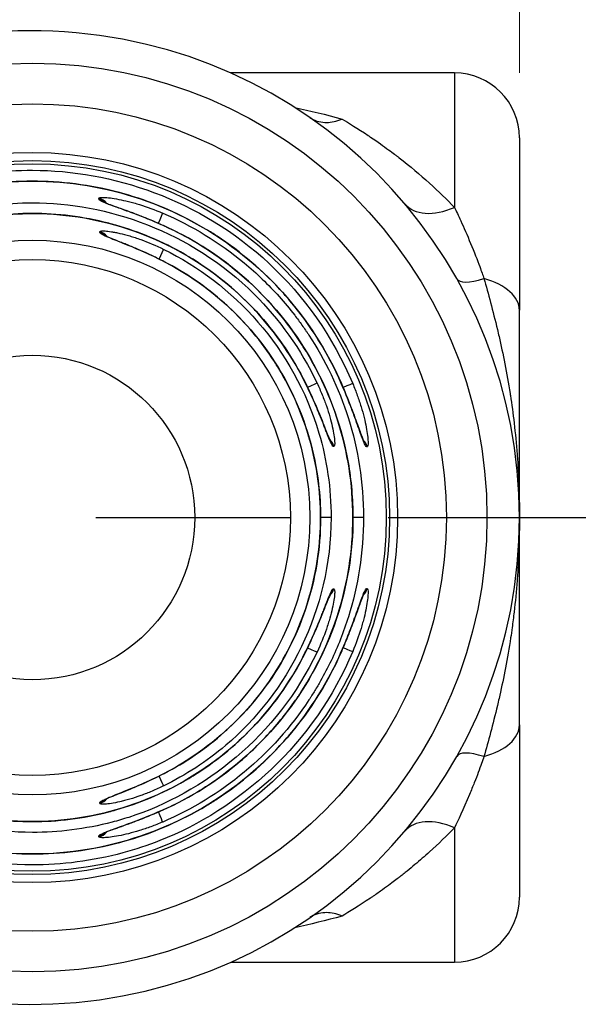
# Model space of a CAD drawing. Header units: millimetres. Extents: x 399 to 6233, y -1870 to 1602.
# Tile 361 of 656: x 4328.56 to 4337.17, y 705 to 720.17. Entities that reach past the tile are written whole.
import ezdxf

# ---------------------------------------------------------------- set-up
doc = ezdxf.new("R2010")
doc.units = ezdxf.units.MM
doc.linetypes.add('AM_ISO08W050', pattern=[18, 12, -1.5, 3, -1.5])
doc.layers.add('AM_5', color=3, linetype='Continuous', lineweight=25)
doc.layers.add('AM_7', color=4, linetype='AM_ISO08W050', lineweight=25)
doc.layers.add('中繼線', color=7, linetype='Continuous')
doc.styles.add('尺寸標註', font='romans.shx', dxfattribs={"bigfont": 'CHINESET.SHX'})
doc.dimstyles.new('複本(2) CNS2-1$0', dxfattribs={"dimtxt": 2.75, "dimasz": 2.2, "dimexe": 1, "dimexo": 1, "dimgap": 1, "dimtad": 1, "dimtoh": 1, "dimdsep": 46, "dimtxsty": '尺寸標註', "dimcen": 0, "dimclrd": 2, "dimclre": 2, "dimclrt": 3, "dimadec": 0, "dimazin": 2, "dimtp": 0.1, "dimtm": 0.1, "dimtfac": 0.71, "dimtmove": 0, "dimatfit": 0, "dimfxl": 0, "dimlwd": 13, "dimlwe": 13, "dimarcsym": 0})

# ---------------------------------------------------------------- blocks, each defined once
blk = doc.blocks.new('*D153')
at = {"layer": 'AM_5', "color": 2, "lineweight": 13}
for p, q in [((4305.689, 713.501), (4305.689, 746.247)), ((4336.259, 719.351), (4336.259, 746.247)), ((4307.889, 745.247), (4334.059, 745.247))]:
    blk.add_line(p, q, dxfattribs=at)
at = {"layer": 'AM_5', "color": 2, "lineweight": -2}
for points in [[(4307.889, 745.614), (4307.889, 744.881), (4305.689, 745.247)], [(4334.059, 745.614), (4334.059, 744.881), (4336.259, 745.247)]]:
    blk.add_solid(points, dxfattribs=at)
at = {"layer": 'Defpoints', "color": 0, "lineweight": -2}
for p in [(4336.259, 745.247), (4336.259, 718.351), (4305.689, 712.501)]:
    blk.add_point(p, dxfattribs=at)
at = {"layer": 'AM_5', "color": 3, "insert": (4320.974, 747.622), "char_height": 2.75, "attachment_point": 5, "style": '尺寸標註'}
blk.add_mtext('30.6 REF.', dxfattribs=at)
blk = doc.blocks.new('90度接頭-上視')
for p, q in [((28.4, 6.85), (24.954, 6.85)), ((28.4, 6.85), (28.4, 4.779)), ((29.4, 5.85), (29.4, 3.195)), ((22.925, 4.904), (22.925, 4.918)), ((22.937, 4.392), (22.937, 4.403)), ((23.831, 4.45), (23.831, 4.45)), ((29.4, 0), (29.4, 3.195)), ((26.049, 1.99), (26.049, 1.99)), ((26.597, 1.99), (26.597, 1.99)), ((26.542, 1.096), (26.539, 1.096)), ((27.054, 1.091), (27.051, 1.091)), ((26.338, 0), (26.337, 0)), ((26.5, 0), (26.338, 0)), ((26.999, 0), (26.837, 0)), ((29.4, -3.195), (29.4, 0)), ((26.539, -1.096), (26.542, -1.096)), ((27.051, -1.091), (27.054, -1.091)), ((26.049, -1.99), (26.049, -1.99)), ((26.597, -1.99), (26.597, -1.99)), ((29.4, -3.195), (29.4, -5.85)), ((22.937, -4.403), (22.937, -4.392)), ((23.831, -4.45), (23.831, -4.45)), ((28.4, -4.779), (28.4, -6.85)), ((22.925, -4.918), (22.925, -4.906)), ((24.954, -6.85), (28.4, -6.85))]:
    blk.add_line(p, q)
for radius in [7, 6.375, 5.625, 5.5, 5.45, 4.273, 3.974, 2.5]:
    blk.add_circle((21.9, 0), radius)
for centre, radius, start, end in [((21.9, 0), 7.5, 190.3509, 169.6491), ((28.4, 5.85), 1, 0, 90), ((21.9, 0), 5.231, 13.1495, 13.1574), ((21.899, 0), 5.232, 346.8498, 346.8499), ((28.4, -5.85), 1, 270, 0)]:
    blk.add_arc(centre, radius, start, end)
for centre, major_axis, ratio, start_param, end_param in [((22.884, 4.723), (-0.2, -0.003), 0.996385, 3.774568, 4.493773), ((22.884, 4.709), (-0.2, -0.003), 0.996384, 3.922217, 4.493158), ((28.4, 5.477), (-0.765, -0.644), 0.597343, 0, 1.104471), ((23.829, 4.508), (0.079, 0.184), 0.002534, 4.86086, 6.200163), ((22.891, 4.209), (-0.2, -0.003), 0.996341, 3.775244, 4.468016), ((23.831, 4.32), (0.082, 0.183), 0.000842, 0, 0.083022), ((22.891, 4.198), (-0.2, -0.003), 0.99634, 3.898858, 4.467392), ((23.836, 3.954), (0.088, 0.18), 0.001699, 4.873893, 6.200163), ((23.839, 3.765), (0.092, 0.178), 0.001363, 0, 0.083022), ((29.307, 4.169), (-0.871, -0.49), 0.260824, 0, 0.883914), ((28.4, 3.195), (1, 0), 0.546227, 0, 1.099881), ((25.924, 1.987), (0.179, 0.089), 0.012513, 6.200157, 6.283185), ((26.103, 1.987), (0.181, 0.085), 0.01263, 0.083028, 1.373043), ((26.475, 1.987), (0.183, 0.08), 0.012801, 6.200157, 6.283185), ((26.65, 1.987), (0.185, 0.077), 0.012887, 0.083029, 1.373176), ((26.348, 1.05), (0, -0.2), 0.996365, 2.44597, 2.449995), ((26.345, 1.05), (0, -0.2), 0.996365, 2.41548, 2.41986), ((26.348, 1.05), (0, -0.2), 0.996365, 1.801815, 2.403244), ((26.345, 1.05), (0, -0.2), 0.996365, 1.801961, 2.366241), ((26.859, 1.05), (0, -0.2), 0.996402, 2.425065, 2.428543), ((26.856, 1.05), (0, -0.2), 0.996402, 2.39469, 2.398483), ((26.859, 1.05), (0, -0.2), 0.996402, 1.778709, 2.382551), ((26.856, 1.05), (0, -0.2), 0.996402, 1.778826, 2.345729), ((26.348, -1.05), (0, -0.2), 0.996365, 0.7326, 1.339777), ((26.345, -1.05), (0, -0.2), 0.996365, 0.769079, 1.339632), ((26.859, -1.05), (0, -0.2), 0.996402, 0.753733, 1.362884), ((26.856, -1.05), (0, -0.2), 0.996402, 0.790029, 1.362766), ((25.924, -1.987), (0.179, -0.089), 0.012513, 0, 0.083028), ((26.103, -1.987), (0.181, -0.085), 0.01263, 4.910395, 6.200157), ((26.475, -1.987), (0.183, -0.08), 0.012801, 0, 0.083029), ((26.65, -1.987), (0.185, -0.077), 0.012887, 4.910189, 6.200157), ((28.4, -3.195), (1, 0), 0.546227, 5.183305, 6.283185), ((29.307, -4.169), (-0.871, 0.49), 0.260824, 5.399271, 6.283185), ((23.839, -3.765), (0.092, -0.178), 0.001363, 6.200163, 6.283185), ((23.836, -3.954), (0.088, -0.18), 0.001699, 0.083022, 1.409648), ((22.891, -4.209), (0.2, -0.003), 0.996341, 4.956762, 5.644392), ((22.891, -4.198), (0.2, -0.003), 0.99634, 4.957386, 5.519132), ((22.891, -4.198), (0.2, -0.003), 0.99634, 5.568587, 5.573437), ((22.891, -4.209), (0.2, -0.003), 0.996341, 5.676696, 5.680374), ((23.829, -4.508), (0.079, -0.184), 0.002534, 0.083022, 1.416201), ((23.831, -4.322), (0.082, -0.183), 0.002267, 6.200163, 6.283185), ((28.4, -5.477), (-0.765, 0.644), 0.597343, 5.178714, 6.283185), ((22.884, -4.723), (0.2, -0.003), 0.996385, 4.931005, 5.632755), ((22.884, -4.71), (0.2, -0.003), 0.996384, 4.931557, 5.496361), ((22.884, -4.71), (0.2, -0.003), 0.996384, 5.545546, 5.549617), ((22.884, -4.723), (0.2, -0.003), 0.996385, 5.663882, 5.666864)]:
    blk.add_ellipse(centre, major_axis=major_axis, ratio=ratio, start_param=start_param, end_param=end_param)
for points in [[(25.94, 6.319), (26.179, 6.268), (26.421, 6.209), (26.668, 6.14)], [(26.837, 0), (26.837, 0), (26.836, 0), (26.836, 0)], [(26.668, -6.14), (26.422, -6.209), (26.179, -6.268), (25.94, -6.319)]]:
    blk.add_open_spline(points, degree=3)
for points, knots in [([(26.172, 6.164), (26.239, 6.118), (26.317, 6.092), (26.476, 6.084), (26.554, 6.098), (26.645, 6.131), (26.657, 6.135), (26.668, 6.14)], [0.00000157, 0.00000157, 0.00000157, 0.00000157, 0.03773377, 0.03773377, 0.07068367, 0.07068367, 0.07542641, 0.07542641, 0.07542641, 0.07542641]), ([(26.668, 6.14), (26.771, 6.08), (26.906, 5.997), (27.073, 5.885), (27.079, 5.881), (27.085, 5.878), (27.09, 5.874), (27.096, 5.87), (27.1, 5.867), (27.107, 5.862), (27.218, 5.788), (27.309, 5.722), (27.382, 5.668), (27.419, 5.641), (27.451, 5.617), (27.478, 5.597), (27.492, 5.586), (27.504, 5.577), (27.515, 5.568), (27.521, 5.564), (27.526, 5.56), (27.532, 5.556), (27.534, 5.554), (27.537, 5.552), (27.539, 5.55), (27.54, 5.549), (27.541, 5.548), (27.543, 5.547), (27.543, 5.547), (27.544, 5.546), (27.544, 5.546), (27.545, 5.546), (27.545, 5.546), (27.545, 5.545), (27.545, 5.545), (27.545, 5.545), (27.546, 5.545), (27.885, 5.282), (28.17, 5.018), (28.4, 4.779)], [0.0000044, 0.0000044, 0.0000044, 0.0000044, 0.234375, 0.234375, 0.234375, 0.2421875, 0.2421875, 0.2421875, 0.25, 0.25, 0.25, 0.375, 0.375, 0.375, 0.4375, 0.4375, 0.4375, 0.46875, 0.46875, 0.46875, 0.484375, 0.484375, 0.484375, 0.4921875, 0.4921875, 0.4921875, 0.4960937, 0.4960937, 0.4960937, 0.4980469, 0.4980469, 0.4980469, 0.4990234, 0.4990234, 0.4990234, 0.5, 0.5, 0.5, 1, 1, 1, 1]), ([(16.967, 2.064), (17.561, 3.488), (18.723, 4.499), (19.939, 4.978), (20.127, 5.053), (20.317, 5.115), (20.506, 5.166), (20.978, 5.294), (21.451, 5.352), (21.904, 5.351), (23.116, 5.35), (24.479, 4.911), (25.548, 3.913), (26.078, 3.418), (26.53, 2.79), (26.833, 2.064)], [0, 0, 0, 0, 0.324753, 0.324753, 0.324753, 0.375, 0.375, 0.375, 0.5, 0.5, 0.5, 0.834147, 0.834147, 0.834147, 1, 1, 1, 1]), ([(17.142, 2.067), (17.364, 2.577), (17.674, 3.058), (18.424, 3.888), (18.875, 4.248), (19.856, 4.797), (20.399, 4.994), (21.505, 5.199), (22.082, 5.211), (23.195, 5.051), (23.746, 4.877), (24.749, 4.368), (25.215, 4.027), (26.002, 3.223), (26.333, 2.75), (26.605, 2.185), (26.632, 2.126), (26.658, 2.067)], [0, 0, 0, 0, 0.167078, 0.167078, 0.335772, 0.335772, 0.504451, 0.504451, 0.673164, 0.673164, 0.841893, 0.841893, 1.010627, 1.010627, 1.179352, 1.179352, 1.198802, 1.198802, 1.198802, 1.198802]), ([(26.657, 2.066), (26.452, 2.538), (26.181, 2.967), (25.866, 3.34), (25.835, 3.378), (25.803, 3.415), (25.77, 3.451), (25.46, 3.798), (25.112, 4.093), (24.744, 4.335), (24.689, 4.371), (24.634, 4.405), (24.578, 4.439), (24.193, 4.671), (23.789, 4.846), (23.384, 4.967), (23.336, 4.981), (23.289, 4.994), (23.242, 5.007), (22.788, 5.128), (22.334, 5.183), (21.897, 5.183), (21.461, 5.183), (21.008, 5.127), (20.555, 5.006), (20.508, 4.993), (20.462, 4.98), (20.416, 4.967), (20.01, 4.845), (19.605, 4.67), (19.22, 4.438), (19.165, 4.404), (19.11, 4.37), (19.056, 4.335), (18.687, 4.093), (18.339, 3.797), (18.029, 3.45), (17.997, 3.414), (17.965, 3.377), (17.934, 3.34), (17.619, 2.967), (17.348, 2.538), (17.143, 2.066)], [0, 0, 0, 0, 0.113579, 0.113579, 0.113579, 0.125, 0.125, 0.125, 0.233783, 0.233783, 0.233783, 0.25, 0.25, 0.25, 0.361911, 0.361911, 0.361911, 0.375, 0.375, 0.375, 0.5, 0.5, 0.5, 0.625, 0.625, 0.625, 0.637754, 0.637754, 0.637754, 0.75, 0.75, 0.75, 0.766011, 0.766011, 0.766011, 0.875, 0.875, 0.875, 0.886325, 0.886325, 0.886325, 1, 1, 1, 1]), ([(22.925, 4.918), (22.924, 4.929), (22.952, 4.934), (23.032, 4.932), (23.064, 4.929), (23.139, 4.92), (23.183, 4.912), (23.277, 4.894), (23.327, 4.883), (23.407, 4.863), (23.435, 4.856), (23.492, 4.84), (23.522, 4.831), (23.665, 4.787), (23.784, 4.743), (23.907, 4.691)], [0, 0, 0, 0, 0.25, 0.25, 0.375, 0.375, 0.5, 0.5, 0.625, 0.625, 0.6875, 0.6875, 0.75, 0.75, 1, 1, 1, 1]), ([(23.913, 4.502), (23.851, 4.53), (23.76, 4.569), (23.671, 4.605), (23.612, 4.629), (23.584, 4.64), (23.495, 4.675), (23.438, 4.696), (23.332, 4.735), (23.283, 4.752), (23.187, 4.787), (23.144, 4.802), (23.068, 4.83), (23.036, 4.842), (22.953, 4.877), (22.925, 4.893), (22.925, 4.904)], [0, 0, 0, 0, 0.125, 0.1875, 0.1875, 0.25, 0.25, 0.375, 0.375, 0.5, 0.5, 0.625, 0.625, 0.75, 0.75, 1, 1, 1, 1]), ([(23.009, 4.859), (23.009, 4.859), (23.01, 4.859), (23.011, 4.858), (23.016, 4.855), (23.034, 4.847), (23.051, 4.839), (23.102, 4.819), (23.14, 4.805), (23.24, 4.769), (23.307, 4.745), (23.46, 4.689), (23.55, 4.655), (23.731, 4.582), (23.823, 4.543), (23.913, 4.503)], [0.0290424, 0.0290424, 0.0290424, 0.0290424, 0.0308309, 0.0308309, 0.0399034, 0.0399034, 0.0543554, 0.0543554, 0.0747933, 0.0747933, 0.1016499, 0.1016499, 0.1321965, 0.1321965, 0.1618882, 0.1618882, 0.1618882, 0.1618882]), ([(17.517, 2.072), (18.127, 3.367), (19.26, 4.247), (20.416, 4.619), (20.5, 4.646), (20.585, 4.67), (20.67, 4.693), (21.085, 4.802), (21.5, 4.851), (21.9, 4.851), (23.049, 4.851), (24.338, 4.414), (25.316, 3.443), (25.702, 3.059), (26.036, 2.596), (26.283, 2.072)], [0, 0, 0, 0, 0.349418, 0.349418, 0.349418, 0.375, 0.375, 0.375, 0.5, 0.5, 0.5, 0.858466, 0.858466, 0.858466, 1, 1, 1, 1]), ([(17.696, 2.075), (17.92, 2.527), (18.221, 2.947), (18.934, 3.664), (19.358, 3.969), (20.268, 4.421), (20.767, 4.574), (21.774, 4.711), (22.296, 4.696), (23.294, 4.502), (23.783, 4.32), (24.666, 3.817), (25.071, 3.488), (25.684, 2.798), (25.92, 2.447), (26.104, 2.075)], [0, 0, 0, 0, 0.151089, 0.151089, 0.303542, 0.303542, 0.456022, 0.456022, 0.608536, 0.608536, 0.761041, 0.761041, 0.913496, 0.913496, 1.037978, 1.037978, 1.037978, 1.037978]), ([(28.4, 4.779), (28.427, 4.724), (28.46, 4.655), (28.499, 4.57), (28.584, 4.383), (28.715, 4.069), (28.789, 3.866), (28.815, 3.794), (28.837, 3.733), (28.854, 3.682)], [0, 0, 0, 0, 0.25, 0.25, 0.25, 0.803278, 0.803278, 0.803278, 1, 1, 1, 1]), ([(26.103, 2.075), (25.906, 2.474), (25.656, 2.834), (25.372, 3.148), (25.346, 3.176), (25.32, 3.204), (25.293, 3.232), (25.013, 3.526), (24.702, 3.775), (24.374, 3.979), (24.33, 4.006), (24.287, 4.032), (24.243, 4.058), (23.901, 4.254), (23.545, 4.402), (23.186, 4.505), (23.149, 4.515), (23.112, 4.525), (23.076, 4.535), (22.68, 4.637), (22.283, 4.685), (21.9, 4.685), (21.517, 4.685), (21.12, 4.637), (20.724, 4.535), (20.687, 4.525), (20.651, 4.515), (20.614, 4.505), (20.255, 4.402), (19.899, 4.254), (19.557, 4.058), (19.513, 4.032), (19.47, 4.006), (19.426, 3.979), (19.098, 3.775), (18.787, 3.526), (18.507, 3.232), (18.48, 3.204), (18.454, 3.176), (18.428, 3.148), (18.144, 2.834), (17.894, 2.474), (17.697, 2.075)], [0, 0, 0, 0, 0.114632, 0.114632, 0.114632, 0.125, 0.125, 0.125, 0.235389, 0.235389, 0.235389, 0.25, 0.25, 0.25, 0.363357, 0.363357, 0.363357, 0.375, 0.375, 0.375, 0.5, 0.5, 0.5, 0.625, 0.625, 0.625, 0.636633, 0.636633, 0.636633, 0.75, 0.75, 0.75, 0.764607, 0.764607, 0.764607, 0.875, 0.875, 0.875, 0.885366, 0.885366, 0.885366, 1, 1, 1, 1]), ([(23.907, 4.691), (24.357, 4.499), (24.782, 4.24), (25.354, 3.764), (25.533, 3.591), (25.783, 3.312), (25.863, 3.216), (25.978, 3.067), (26.034, 2.991), (26.097, 2.901), (26.123, 2.863), (26.141, 2.836), (26.15, 2.822), (26.407, 2.432), (26.618, 2.002), (26.915, 1.055), (27, 0.539), (26.999, 0)], [0, 0, 0, 0, 0.25, 0.25, 0.375, 0.375, 0.4375, 0.4375, 0.46875, 0.484375, 0.492188, 0.492188, 0.5, 0.5, 0.75, 0.75, 1, 1, 1, 1]), ([(22.937, 4.403), (22.937, 4.409), (22.944, 4.413), (22.971, 4.417), (22.992, 4.417), (23.046, 4.414), (23.079, 4.41), (23.136, 4.401), (23.157, 4.397), (23.2, 4.389), (23.224, 4.384), (23.295, 4.367), (23.346, 4.354), (23.427, 4.331), (23.454, 4.322), (23.511, 4.304), (23.542, 4.293), (23.684, 4.242), (23.802, 4.193), (23.924, 4.133)], [0, 0, 0, 0, 0.125, 0.125, 0.25, 0.25, 0.375, 0.375, 0.4375, 0.4375, 0.5, 0.5, 0.625, 0.625, 0.6875, 0.6875, 0.75, 0.75, 1, 1, 1, 1]), ([(23.913, 4.503), (24.397, 4.287), (24.851, 3.988), (25.635, 3.267), (25.973, 2.834), (26.487, 1.895), (26.669, 1.377), (26.811, 0.57), (26.836, 0.284), (26.837, 0)], [0, 0, 0, 0, 0.1589968, 0.1589968, 0.3195325, 0.3195325, 0.4800844, 0.4800844, 0.5654287, 0.5654287, 0.5654287, 0.5654287]), ([(26.836, 0), (26.835, 0.521), (26.752, 1.017), (26.54, 1.694), (26.455, 1.909), (26.31, 2.213), (26.259, 2.312), (26.179, 2.454), (26.138, 2.525), (26.089, 2.605), (26.068, 2.638), (26.054, 2.661), (26.047, 2.671), (25.775, 3.089), (25.455, 3.451), (24.734, 4.064), (24.334, 4.314), (23.913, 4.502)], [0.0000003, 0.0000003, 0.0000003, 0.0000003, 0.25, 0.25, 0.375, 0.375, 0.4375, 0.4375, 0.46875, 0.484375, 0.4921875, 0.4921875, 0.5, 0.5, 0.75, 0.75, 1, 1, 1, 1]), ([(23.93, 3.942), (23.869, 3.974), (23.809, 4.003), (23.72, 4.046), (23.691, 4.059), (23.632, 4.086), (23.605, 4.098), (23.515, 4.138), (23.459, 4.162), (23.378, 4.195), (23.352, 4.205), (23.302, 4.226), (23.278, 4.235), (23.205, 4.264), (23.161, 4.281), (23.084, 4.312), (23.051, 4.325), (22.966, 4.363), (22.937, 4.381), (22.937, 4.392)], [0, 0, 0, 0, 0.125, 0.125, 0.1875, 0.1875, 0.25, 0.25, 0.375, 0.375, 0.4375, 0.4375, 0.5, 0.5, 0.625, 0.625, 0.75, 0.75, 1, 1, 1, 1]), ([(23.02, 4.345), (23.02, 4.345), (23.021, 4.344), (23.023, 4.343), (23.028, 4.34), (23.048, 4.331), (23.066, 4.323), (23.118, 4.3), (23.157, 4.285), (23.259, 4.244), (23.327, 4.217), (23.481, 4.153), (23.571, 4.115), (23.751, 4.032), (23.842, 3.989), (23.931, 3.943)], [0.0284071, 0.0284071, 0.0284071, 0.0284071, 0.0306852, 0.0306852, 0.0399609, 0.0399609, 0.05475, 0.05475, 0.0754396, 0.0754396, 0.1026089, 0.1026089, 0.1336416, 0.1336416, 0.163637, 0.163637, 0.163637, 0.163637]), ([(23.924, 4.133), (24.983, 3.615), (25.929, 2.609), (26.313, 1.3), (26.435, 0.887), (26.5, 0.448), (26.5, 0)], [0, 0, 0, 0, 0.760219, 0.760219, 0.760219, 1, 1, 1, 1]), ([(26.337, 0), (26.337, 0.405), (26.281, 0.801), (26.177, 1.176), (26.167, 1.211), (26.157, 1.246), (26.147, 1.28), (26.037, 1.643), (25.883, 1.984), (25.695, 2.295), (25.673, 2.332), (25.65, 2.368), (25.627, 2.404), (25.424, 2.717), (25.187, 2.998), (24.927, 3.241), (24.904, 3.262), (24.881, 3.283), (24.858, 3.303), (24.571, 3.561), (24.257, 3.774), (23.93, 3.942)], [0, 0, 0, 0, 0.228628, 0.228628, 0.228628, 0.25, 0.25, 0.25, 0.473508, 0.473508, 0.473508, 0.5, 0.5, 0.5, 0.730031, 0.730031, 0.730031, 0.75, 0.75, 0.75, 1, 1, 1, 1]), ([(23.931, 3.943), (24.354, 3.724), (24.748, 3.433), (25.415, 2.747), (25.698, 2.342), (26.112, 1.473), (26.249, 0.999), (26.327, 0.348), (26.337, 0.174), (26.338, 0)], [0, 0, 0, 0, 0.1430279, 0.1430279, 0.2873367, 0.2873367, 0.4316977, 0.4316977, 0.4838857, 0.4838857, 0.4838857, 0.4838857]), ([(28.854, 3.682), (28.919, 3.451), (28.991, 3.19), (29.061, 2.896), (29.069, 2.861), (29.078, 2.825), (29.086, 2.789), (29.147, 2.522), (29.206, 2.229), (29.256, 1.91), (29.258, 1.898), (29.259, 1.891), (29.26, 1.882), (29.282, 1.744), (29.301, 1.601), (29.318, 1.454), (29.336, 1.298), (29.352, 1.137), (29.364, 0.973), (29.366, 0.951), (29.368, 0.926), (29.369, 0.903), (29.393, 0.57), (29.4, 0.268), (29.4, 0)], [0, 0, 0, 0, 0.249939, 0.249939, 0.249939, 0.2797423, 0.2797423, 0.2797423, 0.4998779, 0.4998779, 0.4998779, 0.5076885, 0.5076885, 0.5076885, 0.6248474, 0.6248474, 0.6248474, 0.74918, 0.74918, 0.74918, 0.7654381, 0.7654381, 0.7654381, 0.9997559, 0.9997559, 0.9997559, 0.9997559]), ([(26.539, 1.096), (26.533, 1.096), (26.526, 1.103), (26.508, 1.131), (26.498, 1.152), (26.474, 1.206), (26.46, 1.239), (26.438, 1.295), (26.43, 1.316), (26.413, 1.359), (26.404, 1.382), (26.376, 1.452), (26.357, 1.502), (26.325, 1.581), (26.313, 1.608), (26.29, 1.664), (26.278, 1.694), (26.217, 1.836), (26.163, 1.953), (26.103, 2.075)], [0, 0, 0, 0, 0.125, 0.125, 0.25, 0.25, 0.375, 0.375, 0.4375, 0.4375, 0.5, 0.5, 0.625, 0.625, 0.6875, 0.6875, 0.75, 0.75, 1, 1, 1, 1]), ([(26.104, 2.075), (26.161, 1.96), (26.215, 1.841), (26.31, 1.62), (26.353, 1.515), (26.419, 1.346), (26.446, 1.278), (26.48, 1.201), (26.492, 1.178), (26.492, 1.178)], [0, 0, 0, 0, 0.0386648, 0.0386648, 0.0765489, 0.0765489, 0.1103367, 0.1103367, 0.1331561, 0.1331561, 0.1331561, 0.1331561]), ([(26.283, 2.072), (26.312, 2.011), (26.338, 1.951), (26.374, 1.863), (26.385, 1.834), (26.407, 1.776), (26.417, 1.749), (26.448, 1.66), (26.465, 1.604), (26.496, 1.497), (26.508, 1.449), (26.54, 1.305), (26.551, 1.23), (26.558, 1.123), (26.553, 1.096), (26.542, 1.096)], [0, 0, 0, 0, 0.125, 0.125, 0.1875, 0.1875, 0.25, 0.25, 0.375, 0.375, 0.5, 0.5, 0.75, 0.75, 1, 1, 1, 1]), ([(27.051, 1.091), (27.046, 1.091), (27.039, 1.098), (27.022, 1.125), (27.012, 1.146), (26.99, 1.199), (26.978, 1.231), (26.95, 1.305), (26.935, 1.349), (26.902, 1.442), (26.884, 1.491), (26.846, 1.596), (26.824, 1.654), (26.759, 1.825), (26.711, 1.943), (26.657, 2.066)], [0, 0, 0, 0, 0.125, 0.125, 0.25, 0.25, 0.375, 0.375, 0.5, 0.5, 0.625, 0.625, 0.75, 0.75, 1, 1, 1, 1]), ([(26.658, 2.067), (26.707, 1.955), (26.753, 1.84), (26.836, 1.625), (26.874, 1.522), (26.935, 1.354), (26.96, 1.285), (26.987, 1.218), (26.994, 1.201), (27.003, 1.181), (27.006, 1.175), (27.006, 1.175)], [0, 0, 0, 0, 0.0366262, 0.0366262, 0.073161, 0.073161, 0.1065816, 0.1065816, 0.1201448, 0.1201448, 0.1311498, 0.1311498, 0.1311498, 0.1311498]), ([(26.833, 2.064), (26.859, 2.002), (26.882, 1.942), (26.914, 1.853), (26.924, 1.824), (26.944, 1.766), (26.952, 1.738), (26.979, 1.649), (26.995, 1.593), (27.021, 1.488), (27.031, 1.439), (27.058, 1.297), (27.067, 1.223), (27.071, 1.118), (27.065, 1.091), (27.054, 1.091)], [0, 0, 0, 0, 0.125, 0.125, 0.1875, 0.1875, 0.25, 0.25, 0.375, 0.375, 0.5, 0.5, 0.75, 0.75, 1, 1, 1, 1]), ([(26.999, 0), (27, -0.539), (26.915, -1.055), (26.692, -1.765), (26.603, -1.991), (26.449, -2.312), (26.395, -2.416), (26.309, -2.567), (26.265, -2.642), (26.212, -2.726), (26.189, -2.762), (26.174, -2.786), (26.167, -2.797), (25.882, -3.23), (25.544, -3.605), (24.782, -4.24), (24.357, -4.499), (23.907, -4.691)], [0, 0, 0, 0, 0.25, 0.25, 0.375, 0.375, 0.4375, 0.4375, 0.46875, 0.484375, 0.492188, 0.492188, 0.5, 0.5, 0.75, 0.75, 1, 1, 1, 1]), ([(26.5, 0), (26.501, -1.422), (25.822, -2.708), (24.878, -3.509), (24.581, -3.761), (24.258, -3.97), (23.924, -4.133)], [0, 0, 0, 0, 0.760219, 0.760219, 0.760219, 1, 1, 1, 1]), ([(23.93, -3.942), (24.257, -3.774), (24.571, -3.561), (24.858, -3.303), (24.881, -3.283), (24.904, -3.262), (24.927, -3.241), (25.187, -2.998), (25.424, -2.717), (25.627, -2.404), (25.65, -2.368), (25.673, -2.332), (25.695, -2.295), (25.883, -1.984), (26.037, -1.643), (26.147, -1.28), (26.157, -1.246), (26.167, -1.211), (26.177, -1.176), (26.281, -0.801), (26.337, -0.405), (26.337, 0)], [0, 0, 0, 0, 0.25, 0.25, 0.25, 0.269969, 0.269969, 0.269969, 0.5, 0.5, 0.5, 0.526492, 0.526492, 0.526492, 0.75, 0.75, 0.75, 0.771372, 0.771372, 0.771372, 1, 1, 1, 1]), ([(26.338, 0), (26.337, -0.477), (26.258, -0.961), (25.952, -1.869), (25.72, -2.305), (25.136, -3.07), (24.777, -3.409), (24.234, -3.775), (24.085, -3.863), (23.931, -3.943)], [0, 0, 0, 0, 0.143201, 0.143201, 0.2875505, 0.2875505, 0.4319259, 0.4319259, 0.4838829, 0.4838829, 0.4838829, 0.4838829]), ([(29.4, 0), (29.4, -0.039), (29.4, -0.082), (29.399, -0.13), (29.399, -0.145), (29.399, -0.162), (29.399, -0.178), (29.398, -0.245), (29.397, -0.319), (29.394, -0.4), (29.392, -0.481), (29.388, -0.569), (29.384, -0.664), (29.381, -0.712), (29.378, -0.761), (29.375, -0.812), (29.374, -0.838), (29.372, -0.864), (29.37, -0.89), (29.369, -0.903), (29.368, -0.916), (29.367, -0.93), (29.367, -0.937), (29.366, -0.943), (29.366, -0.95), (29.365, -0.957), (29.365, -0.965), (29.364, -0.97), (29.352, -1.136), (29.336, -1.298), (29.318, -1.455), (29.309, -1.536), (29.298, -1.617), (29.287, -1.695), (29.28, -1.749), (29.272, -1.802), (29.265, -1.855), (29.262, -1.868), (29.26, -1.882), (29.258, -1.896), (29.257, -1.901), (29.257, -1.904), (29.256, -1.91), (29.206, -2.229), (29.147, -2.522), (29.086, -2.789), (29.078, -2.825), (29.069, -2.86), (29.061, -2.895), (28.991, -3.19), (28.919, -3.451), (28.854, -3.682)], [0.0002441, 0.0002441, 0.0002441, 0.0002441, 0.0471077, 0.0471077, 0.0471077, 0.0627289, 0.0627289, 0.0627289, 0.1252136, 0.1252136, 0.1252136, 0.1876984, 0.1876984, 0.1876984, 0.2189407, 0.2189407, 0.2189407, 0.2345619, 0.2345619, 0.2345619, 0.2423725, 0.2423725, 0.2423725, 0.2462778, 0.2462778, 0.2462778, 0.2501831, 0.2501831, 0.2501831, 0.3751526, 0.3751526, 0.3751526, 0.4402334, 0.4402334, 0.4402334, 0.4845273, 0.4845273, 0.4845273, 0.4963042, 0.4963042, 0.4963042, 0.5001221, 0.5001221, 0.5001221, 0.7204352, 0.7204352, 0.7204352, 0.750061, 0.750061, 0.750061, 1, 1, 1, 1]), ([(23.913, -4.504), (24.338, -4.313), (24.74, -4.061), (25.28, -3.601), (25.45, -3.434), (25.686, -3.165), (25.761, -3.073), (25.87, -2.93), (25.922, -2.857), (25.982, -2.771), (26.007, -2.734), (26.024, -2.709), (26.033, -2.695), (26.275, -2.32), (26.474, -1.909), (26.754, -1.005), (26.835, -0.513), (26.836, 0)], [0, 0, 0, 0, 0.25, 0.25, 0.375, 0.375, 0.4375, 0.4375, 0.46875, 0.484375, 0.492188, 0.492188, 0.5, 0.5, 0.75, 0.75, 1, 1, 1, 1]), ([(26.837, 0), (26.836, -0.531), (26.748, -1.068), (26.407, -2.078), (26.15, -2.564), (25.501, -3.415), (25.101, -3.792), (24.422, -4.25), (24.172, -4.389), (23.913, -4.504)], [0, 0, 0, 0, 0.1592126, 0.1592126, 0.3197962, 0.3197962, 0.4803665, 0.4803665, 0.5654795, 0.5654795, 0.5654795, 0.5654795]), ([(26.103, -2.075), (26.133, -2.014), (26.162, -1.954), (26.202, -1.866), (26.216, -1.836), (26.241, -1.779), (26.253, -1.751), (26.291, -1.662), (26.314, -1.606), (26.346, -1.527), (26.357, -1.502), (26.376, -1.452), (26.385, -1.429), (26.414, -1.357), (26.43, -1.314), (26.46, -1.238), (26.473, -1.206), (26.51, -1.124), (26.527, -1.096), (26.539, -1.096)], [0, 0, 0, 0, 0.125, 0.125, 0.1875, 0.1875, 0.25, 0.25, 0.375, 0.375, 0.4375, 0.4375, 0.5, 0.5, 0.625, 0.625, 0.75, 0.75, 1, 1, 1, 1]), ([(26.491, -1.179), (26.491, -1.179), (26.491, -1.179), (26.49, -1.181), (26.487, -1.186), (26.478, -1.205), (26.47, -1.223), (26.448, -1.275), (26.432, -1.313), (26.392, -1.414), (26.366, -1.481), (26.303, -1.636), (26.265, -1.726), (26.187, -1.903), (26.146, -1.99), (26.104, -2.075)], [0.0287692, 0.0287692, 0.0287692, 0.0287692, 0.0308179, 0.0308179, 0.0400315, 0.0400315, 0.0547303, 0.0547303, 0.0754546, 0.0754546, 0.1026855, 0.1026855, 0.1337713, 0.1337713, 0.1624404, 0.1624404, 0.1624404, 0.1624404]), ([(26.542, -1.096), (26.547, -1.096), (26.551, -1.102), (26.555, -1.129), (26.556, -1.15), (26.553, -1.203), (26.549, -1.236), (26.537, -1.311), (26.529, -1.355), (26.508, -1.448), (26.495, -1.498), (26.473, -1.578), (26.465, -1.605), (26.447, -1.662), (26.437, -1.692), (26.388, -1.833), (26.34, -1.951), (26.283, -2.072)], [0, 0, 0, 0, 0.125, 0.125, 0.25, 0.25, 0.375, 0.375, 0.5, 0.5, 0.625, 0.625, 0.6875, 0.6875, 0.75, 0.75, 1, 1, 1, 1]), ([(26.657, -2.066), (26.684, -2.005), (26.71, -1.944), (26.758, -1.825), (26.78, -1.769), (26.825, -1.651), (26.846, -1.595), (26.884, -1.49), (26.902, -1.442), (26.936, -1.347), (26.951, -1.305), (26.978, -1.231), (26.99, -1.199), (27.024, -1.119), (27.04, -1.091), (27.051, -1.091)], [0, 0, 0, 0, 0.125, 0.125, 0.25, 0.25, 0.375, 0.375, 0.5, 0.5, 0.625, 0.625, 0.75, 0.75, 1, 1, 1, 1]), ([(27.005, -1.176), (27.005, -1.176), (27.005, -1.176), (27.005, -1.177), (27.002, -1.182), (26.994, -1.2), (26.987, -1.217), (26.967, -1.267), (26.953, -1.304), (26.917, -1.404), (26.893, -1.47), (26.836, -1.624), (26.803, -1.714), (26.732, -1.891), (26.696, -1.98), (26.658, -2.067)], [0.0293404, 0.0293404, 0.0293404, 0.0293404, 0.0309525, 0.0309525, 0.0399871, 0.0399871, 0.0543878, 0.0543878, 0.0748966, 0.0748966, 0.1018651, 0.1018651, 0.1325501, 0.1325501, 0.1610378, 0.1610378, 0.1610378, 0.1610378]), ([(27.054, -1.091), (27.065, -1.091), (27.071, -1.118), (27.068, -1.197), (27.065, -1.229), (27.056, -1.303), (27.049, -1.346), (27.031, -1.439), (27.021, -1.488), (27.001, -1.568), (26.994, -1.595), (26.978, -1.651), (26.97, -1.681), (26.927, -1.823), (26.884, -1.941), (26.833, -2.064)], [0, 0, 0, 0, 0.25, 0.25, 0.375, 0.375, 0.5, 0.5, 0.625, 0.625, 0.6875, 0.6875, 0.75, 0.75, 1, 1, 1, 1]), ([(26.833, -2.064), (26.239, -3.488), (25.077, -4.499), (23.862, -4.978), (23.674, -5.052), (23.484, -5.115), (23.294, -5.166), (22.822, -5.294), (22.35, -5.352), (21.896, -5.351), (20.684, -5.35), (19.321, -4.911), (18.252, -3.913), (17.722, -3.418), (17.27, -2.79), (16.967, -2.064)], [0, 0, 0, 0, 0.324711, 0.324711, 0.324711, 0.375, 0.375, 0.375, 0.5, 0.5, 0.5, 0.834184, 0.834184, 0.834184, 1, 1, 1, 1]), ([(26.658, -2.067), (26.436, -2.577), (26.126, -3.058), (25.376, -3.888), (24.925, -4.248), (23.944, -4.797), (23.401, -4.994), (22.295, -5.199), (21.718, -5.211), (20.605, -5.051), (20.054, -4.877), (19.051, -4.368), (18.585, -4.027), (17.798, -3.223), (17.467, -2.75), (17.195, -2.185), (17.168, -2.126), (17.142, -2.067)], [0, 0, 0, 0, 0.167078, 0.167078, 0.335772, 0.335772, 0.504451, 0.504451, 0.673164, 0.673164, 0.841893, 0.841893, 1.010627, 1.010627, 1.179352, 1.179352, 1.198802, 1.198802, 1.198802, 1.198802]), ([(17.143, -2.066), (17.348, -2.538), (17.619, -2.967), (17.934, -3.34), (17.965, -3.378), (17.998, -3.415), (18.03, -3.451), (18.34, -3.798), (18.688, -4.093), (19.056, -4.335), (19.111, -4.371), (19.166, -4.405), (19.222, -4.439), (19.607, -4.671), (20.011, -4.846), (20.416, -4.967), (20.464, -4.981), (20.511, -4.994), (20.558, -5.007), (21.012, -5.128), (21.466, -5.183), (21.902, -5.183), (22.339, -5.183), (22.792, -5.127), (23.245, -5.006), (23.291, -4.993), (23.338, -4.98), (23.384, -4.967), (23.79, -4.845), (24.195, -4.67), (24.58, -4.438), (24.635, -4.404), (24.69, -4.37), (24.744, -4.335), (25.113, -4.093), (25.461, -3.797), (25.771, -3.45), (25.803, -3.414), (25.835, -3.377), (25.866, -3.34), (26.181, -2.967), (26.452, -2.538), (26.657, -2.066)], [0, 0, 0, 0, 0.113577, 0.113577, 0.113577, 0.125, 0.125, 0.125, 0.233783, 0.233783, 0.233783, 0.25, 0.25, 0.25, 0.361921, 0.361921, 0.361921, 0.375, 0.375, 0.375, 0.5, 0.5, 0.5, 0.625, 0.625, 0.625, 0.637764, 0.637764, 0.637764, 0.75, 0.75, 0.75, 0.766011, 0.766011, 0.766011, 0.875, 0.875, 0.875, 0.886322, 0.886322, 0.886322, 1, 1, 1, 1]), ([(26.283, -2.072), (25.673, -3.367), (24.54, -4.247), (23.384, -4.619), (23.3, -4.646), (23.215, -4.67), (23.13, -4.693), (22.715, -4.801), (22.3, -4.851), (21.9, -4.851), (20.751, -4.851), (19.462, -4.414), (18.484, -3.443), (18.098, -3.059), (17.764, -2.596), (17.517, -2.072)], [0, 0, 0, 0, 0.349416, 0.349416, 0.349416, 0.375, 0.375, 0.375, 0.5, 0.5, 0.5, 0.858469, 0.858469, 0.858469, 1, 1, 1, 1]), ([(26.104, -2.075), (25.88, -2.527), (25.579, -2.947), (24.866, -3.664), (24.442, -3.969), (23.532, -4.421), (23.033, -4.574), (22.026, -4.711), (21.504, -4.696), (20.506, -4.502), (20.017, -4.32), (19.134, -3.817), (18.729, -3.488), (18.116, -2.798), (17.88, -2.447), (17.696, -2.075)], [0, 0, 0, 0, 0.151089, 0.151089, 0.303542, 0.303542, 0.456022, 0.456022, 0.608536, 0.608536, 0.761041, 0.761041, 0.913496, 0.913496, 1.037978, 1.037978, 1.037978, 1.037978]), ([(17.697, -2.075), (17.894, -2.474), (18.144, -2.834), (18.428, -3.148), (18.454, -3.176), (18.48, -3.204), (18.507, -3.232), (18.787, -3.526), (19.098, -3.775), (19.426, -3.979), (19.47, -4.006), (19.513, -4.032), (19.557, -4.058), (19.899, -4.254), (20.255, -4.402), (20.614, -4.505), (20.651, -4.515), (20.688, -4.525), (20.724, -4.535), (21.12, -4.637), (21.517, -4.685), (21.9, -4.685), (22.283, -4.685), (22.68, -4.637), (23.076, -4.535), (23.113, -4.525), (23.149, -4.515), (23.186, -4.505), (23.545, -4.402), (23.901, -4.254), (24.243, -4.058), (24.287, -4.032), (24.33, -4.006), (24.374, -3.979), (24.702, -3.775), (25.013, -3.526), (25.293, -3.232), (25.32, -3.204), (25.346, -3.176), (25.372, -3.148), (25.656, -2.834), (25.906, -2.474), (26.103, -2.075)], [0, 0, 0, 0, 0.114631, 0.114631, 0.114631, 0.125, 0.125, 0.125, 0.235387, 0.235387, 0.235387, 0.25, 0.25, 0.25, 0.363356, 0.363356, 0.363356, 0.375, 0.375, 0.375, 0.5, 0.5, 0.5, 0.625, 0.625, 0.625, 0.636633, 0.636633, 0.636633, 0.75, 0.75, 0.75, 0.764605, 0.764605, 0.764605, 0.875, 0.875, 0.875, 0.885366, 0.885366, 0.885366, 1, 1, 1, 1]), ([(28.854, -3.682), (28.832, -3.746), (28.803, -3.828), (28.766, -3.926), (28.748, -3.975), (28.728, -4.028), (28.705, -4.085), (28.683, -4.142), (28.657, -4.205), (28.632, -4.265), (28.533, -4.503), (28.454, -4.668), (28.4, -4.779)], [0, 0, 0, 0, 0.25, 0.25, 0.25, 0.375, 0.375, 0.375, 0.5, 0.5, 0.5, 1, 1, 1, 1]), ([(22.937, -4.392), (22.937, -4.386), (22.945, -4.379), (22.973, -4.361), (22.996, -4.35), (23.051, -4.326), (23.084, -4.312), (23.142, -4.289), (23.163, -4.281), (23.207, -4.263), (23.231, -4.254), (23.302, -4.226), (23.352, -4.205), (23.433, -4.172), (23.46, -4.161), (23.517, -4.137), (23.548, -4.123), (23.69, -4.061), (23.808, -4.005), (23.93, -3.942)], [0, 0, 0, 0, 0.125, 0.125, 0.25, 0.25, 0.375, 0.375, 0.4375, 0.4375, 0.5, 0.5, 0.625, 0.625, 0.6875, 0.6875, 0.75, 0.75, 1, 1, 1, 1]), ([(23.931, -3.943), (23.813, -4.004), (23.69, -4.061), (23.464, -4.16), (23.356, -4.205), (23.226, -4.257), (23.19, -4.271), (23.103, -4.307), (23.059, -4.326), (23.025, -4.342), (23.019, -4.346), (23.019, -4.346)], [0, 0, 0, 0, 0.0398539, 0.0398539, 0.078478, 0.078478, 0.0951556, 0.0951556, 0.1235619, 0.1235619, 0.1351343, 0.1351343, 0.1351343, 0.1351343]), ([(23.924, -4.133), (23.863, -4.163), (23.803, -4.191), (23.714, -4.228), (23.685, -4.24), (23.627, -4.262), (23.6, -4.272), (23.51, -4.305), (23.453, -4.323), (23.372, -4.347), (23.346, -4.354), (23.295, -4.367), (23.272, -4.373), (23.149, -4.401), (23.074, -4.412), (22.964, -4.419), (22.937, -4.415), (22.937, -4.403)], [0, 0, 0, 0, 0.125, 0.125, 0.1875, 0.1875, 0.25, 0.25, 0.375, 0.375, 0.4375, 0.4375, 0.5, 0.5, 0.75, 0.75, 1, 1, 1, 1]), ([(22.925, -4.906), (22.925, -4.9), (22.932, -4.893), (22.96, -4.876), (22.982, -4.866), (23.036, -4.844), (23.068, -4.831), (23.125, -4.811), (23.145, -4.803), (23.189, -4.788), (23.212, -4.779), (23.283, -4.754), (23.333, -4.736), (23.413, -4.707), (23.44, -4.697), (23.497, -4.675), (23.527, -4.664), (23.67, -4.608), (23.789, -4.559), (23.913, -4.504)], [0, 0, 0, 0, 0.125, 0.125, 0.25, 0.25, 0.375, 0.375, 0.4375, 0.4375, 0.5, 0.5, 0.625, 0.625, 0.6875, 0.6875, 0.75, 0.75, 1, 1, 1, 1]), ([(23.913, -4.504), (23.799, -4.555), (23.682, -4.603), (23.464, -4.689), (23.358, -4.728), (23.188, -4.79), (23.118, -4.815), (23.051, -4.841), (23.035, -4.848), (23.015, -4.857), (23.008, -4.861), (23.008, -4.861)], [0, 0, 0, 0, 0.0373786, 0.0373786, 0.0744383, 0.0744383, 0.10791, 0.10791, 0.121387, 0.121387, 0.1323603, 0.1323603, 0.1323603, 0.1323603]), ([(23.907, -4.691), (23.846, -4.717), (23.785, -4.741), (23.696, -4.774), (23.666, -4.784), (23.608, -4.804), (23.58, -4.813), (23.49, -4.841), (23.433, -4.857), (23.326, -4.884), (23.277, -4.894), (23.133, -4.922), (23.058, -4.931), (22.951, -4.934), (22.924, -4.929), (22.925, -4.918)], [0, 0, 0, 0, 0.125, 0.125, 0.1875, 0.1875, 0.25, 0.25, 0.375, 0.375, 0.5, 0.5, 0.75, 0.75, 1, 1, 1, 1]), ([(28.4, -4.779), (28.285, -4.899), (28.156, -5.024), (27.943, -5.217), (27.868, -5.282), (27.751, -5.38), (27.691, -5.43), (27.619, -5.487), (27.583, -5.516), (27.563, -5.531), (27.554, -5.538), (27.549, -5.543), (27.546, -5.544), (27.51, -5.572), (27.455, -5.614), (27.346, -5.695), (27.305, -5.725), (27.236, -5.774), (27.2, -5.799), (27.155, -5.83), (27.135, -5.844), (27.121, -5.853), (27.113, -5.858), (26.924, -5.986), (26.778, -6.075), (26.668, -6.14)], [0, 0, 0, 0, 0.25, 0.25, 0.375, 0.375, 0.4375, 0.46875, 0.484375, 0.4921875, 0.4980469, 0.4980469, 0.5, 0.5, 0.625, 0.625, 0.6875, 0.6875, 0.71875, 0.734375, 0.7421875, 0.7421875, 0.75, 0.75, 0.9999954, 0.9999954, 0.9999954, 0.9999954]), ([(26.668, -6.14), (26.657, -6.135), (26.645, -6.131), (26.555, -6.098), (26.476, -6.084), (26.317, -6.092), (26.239, -6.118), (26.172, -6.164)], [-0.00471986, -0.00471986, -0.00471986, -0.00471986, 0, 0, 0.03295232, 0.03295232, 0.07067013, 0.07067013, 0.07067013, 0.07067013])]:
    blk.add_open_spline(points, degree=3, knots=knots)

msp = doc.modelspace()

# ---------------------------------------------------------------- linework, layer by layer
at = {"layer": 'AM_7'}
msp.add_line((4172.239, 712.501), (4339.259, 712.501), dxfattribs=at)

# ---------------------------------------------------------------- block references
at = {"layer": '中繼線'}
msp.add_blockref('90度接頭-上視', (4306.859, 712.501), dxfattribs=at)

# ---------------------------------------------------------------- dimensions: what is measured, and where the dimension line sits
at = {"layer": 'AM_5'}
dim = msp.add_linear_dim(base=(4336.259, 745.247), p1=(4305.689, 712.501), p2=(4336.259, 718.351), text='<> REF.', dimstyle='複本(2) CNS2-1$0', override={"dimdec": 1, "dimtix": 1}, dxfattribs=at)
dim.commit()
dim.dimension.update_dxf_attribs({"geometry": '*D153', "text_midpoint": (4320.974, 745.247), "dimtype": 160})

doc.saveas('drawing.dxf')
